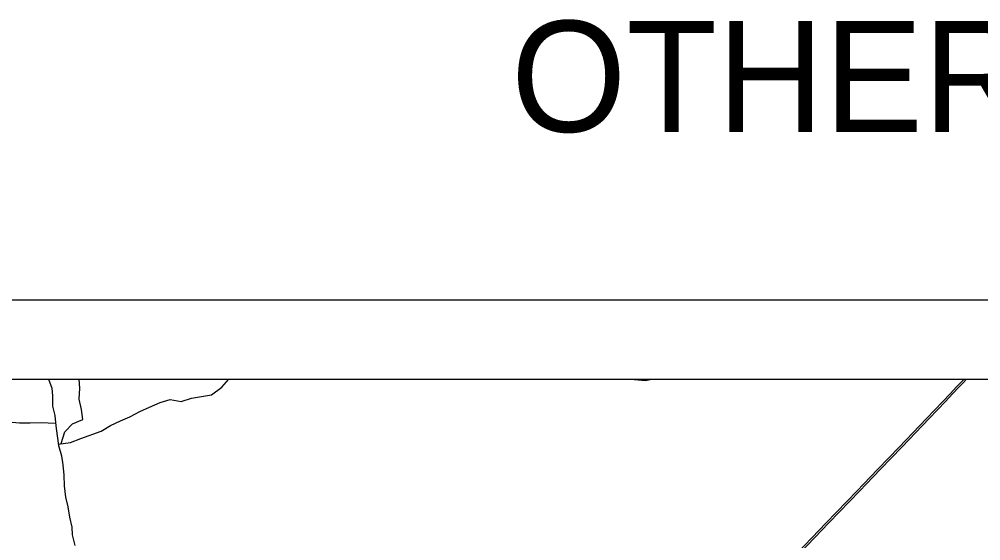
# Model space of a CAD drawing. Extents: x 0 to 34, y 0 to 22.
# Drawn here: x 21.074 to 22.288, y 10.261 to 10.919 of the extents above; entities that cross this region are included whole.
import ezdxf

# ---------------------------------------------------------------- set-up
doc = ezdxf.new("R2010")
doc.units = 0
for name, color, linetype in [('GM_X_Minor_River', 7, 'Continuous'), ('GM_X_US_Route', 7, 'Continuous'), ('SH_Data', 7, 'Continuous'), ('SH_Text', 7, 'Continuous')]:
    doc.layers.add(name, color=color, linetype=linetype)

msp = doc.modelspace()

# ---------------------------------------------------------------- linework, layer by layer
at = {"layer": 'GM_X_Minor_River'}
for points in [[(21.1111, 10.4647), (21.1155, 10.4535), (21.1161, 10.4436), (21.1163, 10.4307), (21.1191, 10.4188)], [(21.1232, 10.3829), (21.1391, 10.3847), (21.1521, 10.3898), (21.1774, 10.3992), (21.1893, 10.4062), (21.2019, 10.412), (21.2138, 10.4171), (21.2265, 10.4241), (21.2384, 10.4296), (21.2522, 10.4354), (21.2648, 10.439), (21.2785, 10.4365), (21.2915, 10.4408), (21.3044, 10.4429), (21.317, 10.4449), (21.3297, 10.4546), (21.3385, 10.4647)], [(21.1272, 10.3835), (21.1317, 10.3985), (21.1414, 10.4086), (21.1544, 10.4137), (21.1527, 10.4266), (21.1499, 10.4396), (21.1505, 10.4532), (21.1498, 10.4647)], [(21.8468, 10.4647), (21.8508, 10.4645), (21.8645, 10.4631), (21.8727, 10.4647)], [(21.1191, 10.4188), (21.1204, 10.4059), (21.1221, 10.3933), (21.1238, 10.3811), (21.1277, 10.3682), (21.1294, 10.3567), (21.1304, 10.3438), (21.1309, 10.3301), (21.1325, 10.316), (21.1354, 10.3038), (21.1378, 10.2908), (21.1406, 10.2779), (21.1412, 10.2684), (21.1444, 10.255)], [(21.0608, 10.4108), (21.0744, 10.4098), (21.0881, 10.4095), (21.1018, 10.41), (21.1197, 10.4091)]]:
    msp.add_lwpolyline(points, dxfattribs=at)
at = {"layer": 'GM_X_US_Route'}
for points in [[(22.0199, 10.2075), (22.0927, 10.2836), (22.1318, 10.3238), (22.1398, 10.3321), (22.1579, 10.3511), (22.1847, 10.379), (22.2191, 10.415), (22.2296, 10.426), (22.2392, 10.4362), (22.2493, 10.4465), (22.2566, 10.4545), (22.2622, 10.4602), (22.2665, 10.4647)], [(22.0231, 10.2075), (22.096, 10.2836), (22.1351, 10.3238), (22.1431, 10.3321), (22.1611, 10.3511), (22.1879, 10.379), (22.2223, 10.415), (22.2329, 10.426), (22.2425, 10.4362), (22.2525, 10.4465), (22.2599, 10.4545), (22.2655, 10.4602), (22.2698, 10.4647)]]:
    msp.add_lwpolyline(points, dxfattribs=at)
at = {"layer": 'SH_Data'}
for p, q in [((15.7135, 10.5647), (26.49, 10.5647)), ((15.8135, 10.4647), (22.6135, 10.4647))]:
    msp.add_line(p, q, dxfattribs=at)

# ---------------------------------------------------------------- texts
at = {"layer": 'SH_Text'}
msp.add_text('OTHER ROADS', height=0.14, dxfattribs=at).set_placement((21.6948, 10.7767))

doc.saveas('drawing.dxf')
